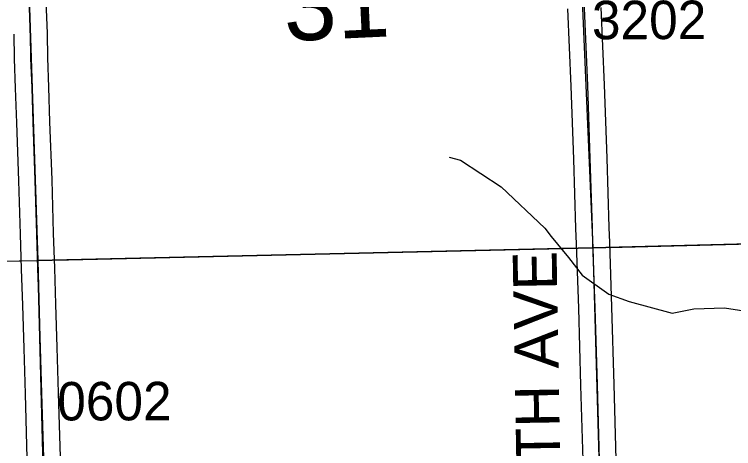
# Model space of a CAD drawing. Extents: x 128.7 to 185.5, y -21.4 to 12.6.
# Drawn here: x 134.119 to 135.429, y -8.042 to -7.251 of the extents above; entities that cross this region are included whole.
import ezdxf

# ---------------------------------------------------------------- set-up
doc = ezdxf.new("R2010")
doc.units = 0
for name, color, linetype in [('tdCoCoBndry', 7, 'Continuous'), ('tdCoHydroRiver', 7, 'Continuous'), ('tdCoSecRdNmbr', 7, 'Continuous'), ('tdCoSecRdTxt', 7, 'Continuous'), ('tdCoSecRteBand', 7, 'Continuous'), ('tdCoSecRteCL', 7, 'Continuous'), ('tdCoSectLine', 7, 'Continuous'), ('tdCoSectLinePart', 7, 'Continuous'), ('tdCoSectNmbr', 7, 'Continuous'), ('tdCoSurfGravel', 7, 'Continuous'), ('tdCoTwpBndry', 7, 'Continuous'), ('tdCoTwpBndryShd', 7, 'Continuous')]:
    doc.layers.add(name, color=color, linetype=linetype)

msp = doc.modelspace()

# ---------------------------------------------------------------- linework, layer by layer
at = {"layer": 'tdCoCoBndry'}
for p, q in [((134.1297, -6.7029), (134.1615, -7.6994)), ((134.1615, -7.6994), (134.1297, -6.7029)), ((134.1615, -7.6994), (134.1879, -8.683)), ((134.1879, -8.683), (134.1615, -7.6994))]:
    msp.add_line(p, q, dxfattribs=at)
for points in [[(133.7886, 4.3475), (133.8188, 3.3421), (133.8473, 2.341), (133.878, 1.3376), (133.9067, 0.3357), (133.9391, -0.6703), (133.9673, -1.6731), (133.9961, -2.6778), (134.0303, -3.6816), (134.0608, -4.6883), (134.0947, -5.6895), (134.129, -6.6932), (134.1293, -6.7029), (134.1612, -7.6994), (134.1875, -8.683), (134.2186, -9.7062), (134.2417, -10.7094), (134.275, -11.7191), (134.2997, -12.7212), (134.329, -13.723)], [(133.8962, -2.6807), (134.0612, -7.7025), (134.1187, -9.7087), (134.1418, -10.7117), (134.1751, -11.7221), (134.2291, -13.7257), (134.2397, -13.7678), (134.2605, -13.7958), (134.2979, -13.818), (134.3318, -13.8228), (134.3294, -13.723), (134.3001, -12.7212), (134.2754, -11.7191), (134.2421, -10.7094), (134.219, -9.7062), (134.1879, -8.683), (134.1615, -7.6994), (134.1297, -6.7029)], [(140.1254, -13.5551), (139.3404, -13.58), (138.3387, -13.6015), (137.3418, -13.6288), (136.3432, -13.661), (135.3389, -13.6885), (134.3294, -13.723), (134.3001, -12.7212), (134.2754, -11.7191), (134.2421, -10.7094), (134.219, -9.7062), (134.1879, -8.683), (134.1615, -7.6994), (134.1297, -6.7029)]]:
    msp.add_lwpolyline(points, dxfattribs=at)
at = {"layer": 'tdCoHydroRiver'}
msp.add_lwpolyline([(134.9108, -7.5111), (134.9315, -7.5168), (135.0056, -7.5651), (135.0851, -7.6401), (135.0966, -7.6555), (135.1281, -7.6939), (135.153, -7.7261), (135.2017, -7.7608), (135.2386, -7.7738), (135.3171, -7.7949), (135.3565, -7.7873), (135.4121, -7.7854), (135.4552, -7.7919)], dxfattribs=at)
at = {"layer": 'tdCoSecRteBand'}
for points in [[(134.1751, -7.1979), (134.1786, -7.2855), (134.1786, -7.2858), (134.1786, -7.2862), (134.1793, -7.3305), (134.1813, -7.3837), (134.1813, -7.3838), (134.1813, -7.3839), (134.1833, -7.4467), (134.187, -7.5522), (134.187, -7.5523), (134.187, -7.5524), (134.1899, -7.6497), (134.192, -7.713), (134.1941, -7.7784), (134.1941, -7.7784), (134.1941, -7.7785), (134.1966, -7.8576), (134.1966, -7.8576), (134.1966, -7.8577), (134.1991, -7.94), (134.1991, -7.94), (134.1991, -7.94), (134.2025, -8.0574)], [(135.1545, -8.0628), (135.1508, -7.9265), (135.1466, -7.786), (135.1426, -7.6686), (135.1417, -7.6408), (135.1416, -7.6408), (135.1416, -7.6408), (135.1377, -7.5148), (135.133, -7.3821), (135.1271, -7.2411)], [(135.1871, -7.2386), (135.193, -7.3796), (135.193, -7.3797), (135.193, -7.3798), (135.1977, -7.5128), (135.1977, -7.5128), (135.1977, -7.5129), (135.2016, -7.6389), (135.2026, -7.6665), (135.2065, -7.7841), (135.2066, -7.7841), (135.2066, -7.7842), (135.2107, -7.9248), (135.2107, -7.9248), (135.2107, -7.9248), (135.2144, -8.0612)], [(134.1078, -8.0766), (134.1443, -8.1185), (134.1425, -8.0592), (134.1425, -8.0592), (134.1425, -8.0592), (134.1391, -7.9418), (134.1366, -7.8595), (134.1342, -7.7804), (134.132, -7.715), (134.13, -7.6516), (134.13, -7.6516), (134.13, -7.6516), (134.127, -7.5542), (134.1233, -7.4488), (134.1233, -7.4487), (134.1233, -7.4487), (134.1213, -7.3859), (134.1194, -7.3324), (134.1193, -7.3321), (134.1193, -7.3318), (134.1186, -7.2875)]]:
    msp.add_lwpolyline(points, dxfattribs=at)
at = {"layer": 'tdCoSecRteCL'}
for points in [[(135.2015, -8.6742), (135.1975, -8.5513), (135.1948, -8.4445), (135.1911, -8.3123), (135.1882, -8.194), (135.1845, -8.062), (135.1808, -7.9256), (135.1766, -7.7851), (135.1726, -7.6675), (135.1716, -7.6398), (135.1677, -7.5138), (135.163, -7.3809), (135.1571, -7.2398), (135.1514, -7.0968), (135.1445, -6.9594), (135.1366, -6.807), (135.1299, -6.6764)], [(134.1744, -8.1817), (134.1746, -8.1812), (134.1747, -8.1792), (134.1755, -8.1668), (134.175, -8.1414), (134.1725, -8.0583), (134.1691, -7.9409), (134.1666, -7.8586), (134.1641, -7.7794), (134.162, -7.714), (134.1599, -7.6507), (134.157, -7.5533), (134.1533, -7.4477), (134.1513, -7.3848), (134.1493, -7.3313), (134.1486, -7.2867), (134.1451, -7.1989)]]:
    msp.add_lwpolyline(points, dxfattribs=at)
at = {"layer": 'tdCoSectLine'}
for points in [[(135.1295, -6.6764), (135.1725, -7.6763)], [(134.1293, -6.7029), (134.1612, -7.6994)], [(135.1725, -7.6763), (136.1739, -7.6508)], [(134.1612, -7.6994), (135.1725, -7.6763)], [(135.1725, -7.6763), (135.2011, -8.6742)], [(134.0612, -7.7013), (134.1612, -7.6994)], [(134.1612, -7.6994), (134.1875, -8.683)]]:
    msp.add_lwpolyline(points, dxfattribs=at)
at = {"layer": 'tdCoSectLinePart'}
for points in [[(135.2022, -7.6756), (136.144, -7.6516)], [(134.1912, -7.6987), (135.1426, -7.677)], [(134.0612, -7.7013), (134.1307, -7.7)]]:
    msp.add_lwpolyline(points, dxfattribs=at)
at = {"layer": 'tdCoSurfGravel'}
for points in [[(134.162, -7.714), (134.1599, -7.6507), (134.157, -7.5533), (134.1533, -7.4477), (134.1513, -7.3848), (134.1493, -7.3313), (134.1486, -7.2867), (134.1451, -7.1989)], [(135.1726, -7.6675), (135.1716, -7.6398), (135.1677, -7.5138), (135.163, -7.3809), (135.1571, -7.2398)], [(135.2015, -8.6742), (135.1975, -8.5513), (135.1948, -8.4445), (135.1911, -8.3123), (135.1882, -8.194), (135.1845, -8.062), (135.1808, -7.9256), (135.1766, -7.7851), (135.1726, -7.6675)], [(134.1744, -8.1817), (134.1746, -8.1812), (134.1747, -8.1792), (134.1755, -8.1668), (134.175, -8.1414), (134.1725, -8.0583), (134.1691, -7.9409), (134.1666, -7.8586), (134.1641, -7.7794), (134.162, -7.714)]]:
    msp.add_lwpolyline(points, dxfattribs=at)
at = {"layer": 'tdCoTwpBndry'}
for points in [[(136.1439, -7.6516), (135.2025, -7.6756)], [(135.1425, -7.677), (134.1911, -7.6987)]]:
    msp.add_lwpolyline(points, dxfattribs=at)
at = {"layer": 'tdCoTwpBndryShd'}
for points in [[(134.1293, -6.7029), (134.1612, -7.6994), (134.1875, -8.683), (134.2186, -9.7062), (134.2417, -10.7094), (134.275, -11.7191), (134.2997, -12.7212), (134.329, -13.723), (135.3385, -13.6885), (136.3429, -13.661), (137.3414, -13.6288), (138.3383, -13.6015), (139.34, -13.58), (139.5652, -13.5728)], [(150.395, -13.7476), (150.378, -13.2238), (150.3466, -12.2212), (150.3134, -11.2212), (150.2794, -10.2174), (150.245, -9.219), (150.2118, -8.2199), (150.1854, -7.2186), (149.1912, -7.251), (148.1861, -7.2877), (147.1862, -7.3236), (146.1796, -7.3579), (145.1769, -7.3938), (144.1761, -7.4248), (143.1728, -7.4558), (142.1753, -7.4874), (141.1678, -7.5201), (140.1762, -7.5484), (139.1499, -7.567), (138.1783, -7.5984), (137.1762, -7.6276), (136.1739, -7.6508), (135.1725, -7.6763), (134.1612, -7.6994)]]:
    msp.add_lwpolyline(points, dxfattribs=at)

# ---------------------------------------------------------------- texts
at = {"layer": 'tdCoSecRdNmbr'}
for s, rotation, p in [('3202', 0.1028, (135.1708, -7.2966)), ('0602', 0.1021, (134.1972, -7.9904))]:
    msp.add_text(s, height=0.07, rotation=rotation, dxfattribs=at).set_placement(p)
at = {"layer": 'tdCoSecRdTxt'}
msp.add_text('110TH AVE', height=0.08, rotation=91, dxfattribs=at).set_placement((135.1162, -8.2463))
at = {"layer": 'tdCoSectNmbr'}
msp.add_text('31', height=0.13, rotation=2.6547, dxfattribs=at).set_placement((134.6115, -7.3002))

doc.saveas('drawing.dxf')
